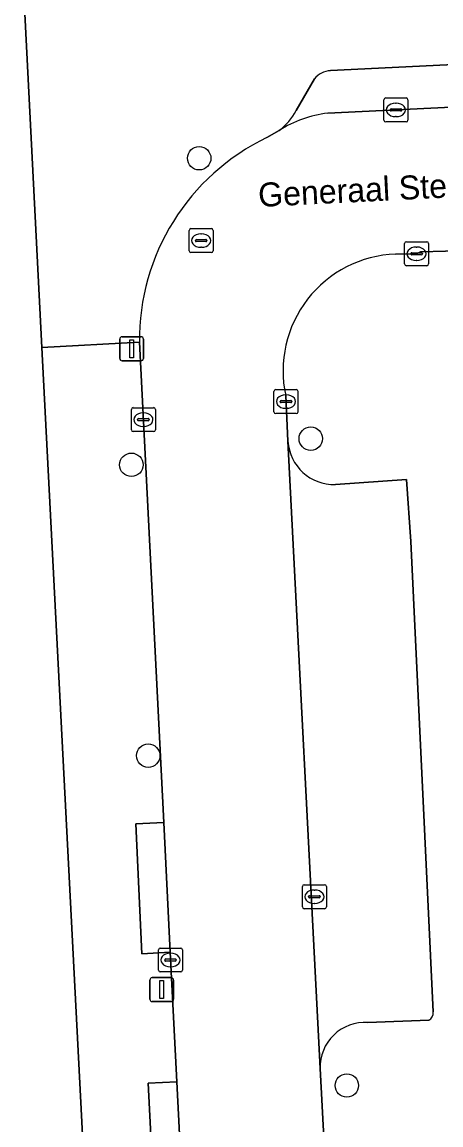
# Model space of a CAD drawing. Extents: x 161084 to 161928, y 385354 to 386522.
# Drawn here: x 161302.33 to 161319.79, y 386264.04 to 386310.08 of the extents above; entities that cross this region are included whole.
import ezdxf

# ---------------------------------------------------------------- set-up
doc = ezdxf.new("R2010")
doc.units = 0
for name, color, linetype in [('IMGEO_Boom', 7, 'Continuous'), ('IMGEO_Erf', 7, 'Continuous'), ('IMGEO_Kolk', 7, 'Continuous'), ('IMGEO_Lichtmast', 7, 'Continuous'), ('IMGEO_Openbare_ruimte_label', 7, 'Continuous'), ('IMGEO_Parkeervlak_open', 7, 'Continuous'), ('IMGEO_Rijbaan_lokaal_open', 7, 'Continuous'), ('IMGEO_Rioolput', 7, 'Continuous'), ('IMGEO_Voetpad_open', 7, 'Continuous')]:
    doc.layers.add(name, color=color, linetype=linetype)

msp = doc.modelspace()

# ---------------------------------------------------------------- linework, layer by layer
at = {"layer": 'IMGEO_Boom'}
for centre in [(161309.715, 386304.394), (161314.368, 386292.688), (161306.888, 386291.597), (161307.592, 386279.455), (161315.872, 386265.686)]:
    msp.add_circle(centre, 0.489, dxfattribs=at)
at = {"layer": 'IMGEO_Erf'}
msp.add_lwpolyline([(161304.747, 386250), (161304.897, 386250.167), (161305.032, 386250.348), (161305.15, 386250.539), (161305.25, 386250.741), (161305.332, 386250.95), (161305.395, 386251.166), (161305.439, 386251.387), (161305.462, 386251.61), (161305.467, 386251.773), (161303.158, 386296.5), (161302.41, 386310.98)], dxfattribs=at)
at = {"layer": 'IMGEO_Kolk'}
for p, q in [((161317.493, 386306.912), (161318.345, 386306.912)), ((161317.418, 386305.986), (161317.418, 386306.838)), ((161317.677, 386306.406), (161317.677, 386306.418)), ((161317.72, 386306.455), (161318.118, 386306.455)), ((161317.906, 386306.692), (161317.931, 386306.692)), ((161318.161, 386306.418), (161318.161, 386306.406)), ((161318.419, 386306.838), (161318.419, 386305.986)), ((161318.115, 386306.369), (161317.717, 386306.369)), ((161317.929, 386306.132), (161317.904, 386306.132)), ((161318.345, 386305.912), (161317.493, 386305.912)), ((161318.355, 386300.906), (161319.207, 386300.906)), ((161318.28, 386299.98), (161318.28, 386300.832)), ((161318.539, 386300.4), (161318.539, 386300.412)), ((161318.582, 386300.449), (161318.98, 386300.449)), ((161318.768, 386300.686), (161318.793, 386300.686)), ((161319.023, 386300.412), (161319.023, 386300.4)), ((161319.281, 386300.832), (161319.281, 386299.98)), ((161318.977, 386300.363), (161318.579, 386300.363)), ((161318.791, 386300.126), (161318.766, 386300.126)), ((161319.207, 386299.906), (161318.355, 386299.906)), ((161312.834, 386293.811), (161312.834, 386294.663)), ((161312.909, 386294.737), (161313.761, 386294.737)), ((161313.322, 386294.517), (161313.347, 386294.517)), ((161313.835, 386294.663), (161313.835, 386293.811)), ((161306.961, 386293.982), (161307.813, 386293.982)), ((161313.093, 386294.231), (161313.093, 386294.243)), ((161313.531, 386294.194), (161313.133, 386294.194)), ((161313.136, 386294.28), (161313.534, 386294.28)), ((161313.345, 386293.957), (161313.32, 386293.957)), ((161313.577, 386294.243), (161313.577, 386294.231)), ((161306.886, 386293.056), (161306.886, 386293.908)), ((161307.188, 386293.525), (161307.586, 386293.525)), ((161307.374, 386293.762), (161307.399, 386293.762)), ((161307.887, 386293.908), (161307.887, 386293.056)), ((161313.761, 386293.737), (161312.909, 386293.737)), ((161307.145, 386293.476), (161307.145, 386293.488)), ((161307.583, 386293.439), (161307.185, 386293.439)), ((161307.397, 386293.202), (161307.372, 386293.202)), ((161307.629, 386293.488), (161307.629, 386293.476)), ((161307.813, 386292.982), (161306.961, 386292.982)), ((161314.018, 386273.139), (161314.018, 386273.991)), ((161314.093, 386274.065), (161314.945, 386274.065)), ((161314.506, 386273.845), (161314.531, 386273.845)), ((161315.019, 386273.991), (161315.019, 386273.139)), ((161314.277, 386273.559), (161314.277, 386273.571)), ((161314.715, 386273.522), (161314.317, 386273.522)), ((161314.32, 386273.608), (161314.718, 386273.608)), ((161314.529, 386273.285), (161314.504, 386273.285)), ((161314.761, 386273.571), (161314.761, 386273.559)), ((161314.945, 386273.065), (161314.093, 386273.065)), ((161308.092, 386271.424), (161308.944, 386271.424)), ((161308.017, 386270.498), (161308.017, 386271.35)), ((161308.319, 386270.967), (161308.717, 386270.967)), ((161308.505, 386271.204), (161308.53, 386271.204)), ((161309.018, 386271.35), (161309.018, 386270.498)), ((161308.276, 386270.918), (161308.276, 386270.93)), ((161308.714, 386270.881), (161308.316, 386270.881)), ((161308.528, 386270.644), (161308.503, 386270.644)), ((161308.76, 386270.93), (161308.76, 386270.918)), ((161308.944, 386270.424), (161308.092, 386270.424))]:
    msp.add_line(p, q, dxfattribs=at)
for points in [[(161317.493, 386306.912), (161318.345, 386306.912)], [(161317.418, 386305.986), (161317.418, 386306.838)], [(161318.419, 386306.838), (161318.419, 386305.986)], [(161318.345, 386305.912), (161317.493, 386305.912)], [(161318.355, 386300.906), (161319.207, 386300.906)], [(161318.28, 386299.98), (161318.28, 386300.832)], [(161319.281, 386300.832), (161319.281, 386299.98)], [(161319.207, 386299.906), (161318.355, 386299.906)], [(161312.834, 386293.811), (161312.834, 386294.663)], [(161312.909, 386294.737), (161313.761, 386294.737)], [(161313.835, 386294.663), (161313.835, 386293.811)], [(161306.961, 386293.982), (161307.813, 386293.982)], [(161306.886, 386293.056), (161306.886, 386293.908)], [(161307.887, 386293.908), (161307.887, 386293.056)], [(161313.761, 386293.737), (161312.909, 386293.737)], [(161307.813, 386292.982), (161306.961, 386292.982)], [(161314.018, 386273.139), (161314.018, 386273.991)], [(161314.093, 386274.065), (161314.945, 386274.065)], [(161315.019, 386273.991), (161315.019, 386273.139)], [(161314.945, 386273.065), (161314.093, 386273.065)], [(161308.092, 386271.424), (161308.944, 386271.424)], [(161308.017, 386270.498), (161308.017, 386271.35)], [(161309.018, 386271.35), (161309.018, 386270.498)], [(161308.944, 386270.424), (161308.092, 386270.424)]]:
    msp.add_lwpolyline(points, dxfattribs=at)
for centre, radius, start, end in [((161317.495, 386306.836), 0.0765, 91.552, 178.448), ((161317.495, 386306.836), 0.0765, 91.552, 178.448), ((161318.343, 386306.836), 0.0765, 1.552, 88.448), ((161318.343, 386306.836), 0.0765, 1.552, 88.448), ((161317.717, 386306.415), 0.0403, 85.8775, 175.7526), ((161317.714, 386306.405), 0.0366, 178.938, 274.7102), ((161318.118, 386306.412), 0.043, 264.8664, 352.4533), ((161318.122, 386306.417), 0.0386, 1.7309, 96.639), ((161317.495, 386305.988), 0.0765, 181.552, 268.448), ((161317.495, 386305.988), 0.0765, 181.552, 268.448), ((161318.343, 386305.988), 0.0765, 271.552, 358.448), ((161318.343, 386305.988), 0.0765, 271.552, 358.448), ((161318.357, 386300.83), 0.0765, 91.552, 178.448), ((161318.357, 386300.83), 0.0765, 91.552, 178.448), ((161319.205, 386300.83), 0.0765, 1.552, 88.448), ((161319.205, 386300.83), 0.0765, 1.552, 88.448), ((161318.579, 386300.409), 0.0403, 85.8775, 175.7526), ((161318.984, 386300.411), 0.0386, 1.7309, 96.639), ((161318.357, 386299.982), 0.0765, 181.552, 268.448), ((161318.357, 386299.982), 0.0765, 181.552, 268.448), ((161318.576, 386300.399), 0.0366, 178.938, 274.7102), ((161318.98, 386300.406), 0.043, 264.8664, 352.4533), ((161319.205, 386299.982), 0.0765, 271.552, 358.448), ((161319.205, 386299.982), 0.0765, 271.552, 358.448), ((161312.911, 386294.661), 0.0765, 91.552, 178.448), ((161312.911, 386294.661), 0.0765, 91.552, 178.448), ((161313.759, 386294.661), 0.0765, 1.552, 88.448), ((161313.759, 386294.661), 0.0765, 1.552, 88.448), ((161306.963, 386293.906), 0.0765, 91.552, 178.448), ((161306.963, 386293.906), 0.0765, 91.552, 178.448), ((161307.811, 386293.906), 0.0765, 1.552, 88.448), ((161307.811, 386293.906), 0.0765, 1.552, 88.448), ((161313.133, 386294.24), 0.0403, 85.8775, 175.7526), ((161313.13, 386294.23), 0.0366, 178.938, 274.7102), ((161313.534, 386294.237), 0.043, 264.8664, 352.4533), ((161313.538, 386294.242), 0.0386, 1.7309, 96.639), ((161307.185, 386293.485), 0.0403, 85.8775, 175.7526), ((161307.59, 386293.487), 0.0386, 1.7309, 96.639), ((161312.911, 386293.813), 0.0765, 181.552, 268.448), ((161312.911, 386293.813), 0.0765, 181.552, 268.448), ((161313.759, 386293.813), 0.0765, 271.552, 358.448), ((161313.759, 386293.813), 0.0765, 271.552, 358.448), ((161306.963, 386293.058), 0.0765, 181.552, 268.448), ((161306.963, 386293.058), 0.0765, 181.552, 268.448), ((161307.182, 386293.475), 0.0366, 178.938, 274.7102), ((161307.586, 386293.482), 0.043, 264.8664, 352.4533), ((161307.811, 386293.058), 0.0765, 271.552, 358.448), ((161307.811, 386293.058), 0.0765, 271.552, 358.448), ((161314.095, 386273.989), 0.0765, 91.552, 178.448), ((161314.095, 386273.989), 0.0765, 91.552, 178.448), ((161314.943, 386273.989), 0.0765, 1.552, 88.448), ((161314.943, 386273.989), 0.0765, 1.552, 88.448), ((161314.317, 386273.568), 0.0403, 85.8775, 175.7526), ((161314.314, 386273.558), 0.0366, 178.938, 274.7102), ((161314.718, 386273.565), 0.043, 264.8664, 352.4533), ((161314.722, 386273.57), 0.0386, 1.7309, 96.639), ((161314.095, 386273.141), 0.0765, 181.552, 268.448), ((161314.095, 386273.141), 0.0765, 181.552, 268.448), ((161314.943, 386273.141), 0.0765, 271.552, 358.448), ((161314.943, 386273.141), 0.0765, 271.552, 358.448), ((161308.094, 386271.348), 0.0765, 91.552, 178.448), ((161308.094, 386271.348), 0.0765, 91.552, 178.448), ((161308.942, 386271.348), 0.0765, 1.552, 88.448), ((161308.942, 386271.348), 0.0765, 1.552, 88.448), ((161308.316, 386270.927), 0.0403, 85.8775, 175.7526), ((161308.721, 386270.929), 0.0386, 1.7309, 96.639), ((161308.094, 386270.5), 0.0765, 181.552, 268.448), ((161308.094, 386270.5), 0.0765, 181.552, 268.448), ((161308.313, 386270.917), 0.0366, 178.938, 274.7102), ((161308.717, 386270.924), 0.043, 264.8664, 352.4533), ((161308.942, 386270.5), 0.0765, 271.552, 358.448), ((161308.942, 386270.5), 0.0765, 271.552, 358.448)]:
    msp.add_arc(centre, radius, start, end, dxfattribs=at)
for centre, major_axis, ratio, start_param, end_param in [((161317.905, 386306.412), (-0.387, 0.002), 0.722429, 4.712389, 7.853982), ((161317.93, 386306.412), (-0.39, 0.002), 0.717154, 1.570796, 4.712389), ((161318.767, 386300.406), (-0.387, 0.002), 0.722429, 4.712389, 7.853982), ((161318.792, 386300.406), (-0.39, 0.002), 0.717154, 1.570796, 4.712389), ((161313.321, 386294.237), (-0.387, 0.002), 0.722429, 4.712389, 7.853982), ((161313.346, 386294.237), (-0.39, 0.002), 0.717154, 1.570796, 4.712389), ((161307.373, 386293.482), (-0.387, 0.002), 0.722429, 4.712389, 7.853982), ((161307.398, 386293.482), (-0.39, 0.002), 0.717154, 1.570796, 4.712389), ((161314.505, 386273.565), (-0.387, 0.002), 0.722429, 4.712389, 7.853982), ((161314.53, 386273.565), (-0.39, 0.002), 0.717154, 1.570796, 4.712389), ((161308.504, 386270.924), (-0.387, 0.002), 0.722429, 4.712389, 7.853982), ((161308.529, 386270.924), (-0.39, 0.002), 0.717154, 1.570796, 4.712389)]:
    msp.add_ellipse(centre, major_axis=major_axis, ratio=ratio, start_param=start_param, end_param=end_param, dxfattribs=at)
at = {"layer": 'IMGEO_Lichtmast'}
for p, q in [((161306.4, 386296.041), (161306.4, 386296.841)), ((161306.4, 386296.841), (161306.4, 386296.041)), ((161306.5, 386296.941), (161307.29, 386296.941)), ((161307.29, 386296.941), (161306.5, 386296.941)), ((161307.39, 386296.841), (161307.39, 386296.041)), ((161307.39, 386296.041), (161307.39, 386296.841)), ((161307.29, 386295.941), (161306.5, 386295.941)), ((161306.5, 386295.941), (161307.29, 386295.941)), ((161307.657, 386269.287), (161307.657, 386270.087)), ((161307.657, 386270.087), (161307.657, 386269.287)), ((161307.757, 386270.187), (161308.547, 386270.187)), ((161308.547, 386270.187), (161307.757, 386270.187)), ((161308.647, 386270.087), (161308.647, 386269.287)), ((161308.647, 386269.287), (161308.647, 386270.087)), ((161308.547, 386269.187), (161307.757, 386269.187)), ((161307.757, 386269.187), (161308.547, 386269.187))]:
    msp.add_line(p, q, dxfattribs=at)
for points in [[(161306.82, 386296.816), (161306.97, 386296.816), (161306.97, 386296.066), (161306.82, 386296.066), (161306.82, 386296.816)], [(161308.077, 386270.062), (161308.227, 386270.062), (161308.227, 386269.312), (161308.077, 386269.312), (161308.077, 386270.062)]]:
    msp.add_lwpolyline(points, dxfattribs=at)
for centre, start, end in [((161306.5, 386296.841), 90, 180), ((161306.5, 386296.841), 90, 180), ((161307.29, 386296.841), 0, 90), ((161307.29, 386296.841), 360, 90), ((161306.5, 386296.041), 180, 270), ((161306.5, 386296.041), 180, 270), ((161307.29, 386296.041), 270, 0), ((161307.29, 386296.041), 270, 0), ((161307.757, 386270.087), 90, 180), ((161307.757, 386270.087), 90, 180), ((161308.547, 386270.087), 0, 90), ((161308.547, 386270.087), 360, 90), ((161307.757, 386269.287), 180, 270), ((161307.757, 386269.287), 180, 270), ((161308.547, 386269.287), 270, 0), ((161308.547, 386269.287), 270, 0)]:
    msp.add_arc(centre, 0.1, start, end, dxfattribs=at)
at = {"layer": 'IMGEO_Parkeervlak_open'}
for points in [[(161346.288, 386309.572), (161315.185, 386308.051)], [(161315.077, 386306.274), (161349.142, 386307.927)], [(161314.518, 386307.71), (161313.754, 386306.385)], [(161313.417, 386292.587), (161314.755, 386266.39)], [(161319.474, 386268.757), (161318.544, 386288.398), (161318.362, 386290.983), (161315.398, 386290.775)], [(161316.745, 386268.312), (161319.288, 386268.413)]]:
    msp.add_lwpolyline(points, dxfattribs=at)
for centre, radius, start, end in [((161315.269, 386307.064), 0.99, 94.8532, 139.3031), ((161311.615, 386307.483), 2.405, 306.5936, 332.8413), ((161315.607, 386301.572), 4.732, 96.4348, 122.7404), ((161315.337, 386292.697), 1.923, 183.2777, 271.8246), ((161319.144, 386268.713), 0.333, 295.6017, 7.5983), ((161316.624, 386266.446), 1.87, 86.2914, 181.7169)]:
    msp.add_arc(centre, radius, start, end, dxfattribs=at)
at = {"layer": 'IMGEO_Rijbaan_lokaal_open'}
for points in [[(161317.906, 386300.392), (161318.781, 386300.406), (161318.943, 386300.488), (161321.034, 386300.537), (161325.724, 386300.778), (161331.171, 386301.021), (161335.51, 386301.26), (161339.893, 386301.457), (161346.632, 386301.797), (161350.559, 386301.992), (161350.231, 386307.996), (161349.142, 386307.927), (161315.077, 386306.274)], [(161313.048, 386305.552), (161312.542, 386305.254)], [(161307.225, 386296.71), (161308.234, 386276.664), (161308.502, 386271.247), (161308.776, 386265.834), (161309.001, 386261.47), (161309.239, 386256.72), (161309.43, 386252.905), (161309.477, 386252.302)], [(161315.608, 386250.403), (161314.755, 386266.39), (161313.417, 386292.587), (161313.323, 386294.484)]]:
    msp.add_lwpolyline(points, dxfattribs=at)
for centre, radius, start, end in [((161315.607, 386301.572), 4.732, 96.4348, 122.7404), ((161316.587, 386296.81), 9.363, 115.5986, 180.6128), ((161318.083, 386295.523), 4.872, 92.0803, 192.3162)]:
    msp.add_arc(centre, radius, start, end, dxfattribs=at)
at = {"layer": 'IMGEO_Rioolput'}
for p, q in [((161309.296, 386300.531), (161309.296, 386301.383)), ((161309.371, 386301.457), (161310.223, 386301.457)), ((161310.297, 386301.383), (161310.297, 386300.531)), ((161309.555, 386300.951), (161309.555, 386300.963)), ((161309.993, 386300.914), (161309.595, 386300.914)), ((161309.598, 386301), (161309.996, 386301)), ((161309.784, 386301.237), (161309.809, 386301.237)), ((161310.039, 386300.963), (161310.039, 386300.951)), ((161310.223, 386300.457), (161309.371, 386300.457)), ((161309.807, 386300.677), (161309.782, 386300.677))]:
    msp.add_line(p, q, dxfattribs=at)
for points in [[(161309.296, 386300.531), (161309.296, 386301.383)], [(161309.371, 386301.457), (161310.223, 386301.457)], [(161310.297, 386301.383), (161310.297, 386300.531)], [(161310.223, 386300.457), (161309.371, 386300.457)]]:
    msp.add_lwpolyline(points, dxfattribs=at)
for centre, radius, start, end in [((161309.373, 386301.381), 0.0765, 91.552, 178.448), ((161309.373, 386301.381), 0.0765, 91.552, 178.448), ((161310.221, 386301.381), 0.0765, 1.552, 88.448), ((161310.221, 386301.381), 0.0765, 1.552, 88.448), ((161309.595, 386300.96), 0.0403, 85.8775, 175.7526), ((161309.592, 386300.95), 0.0366, 178.938, 274.7102), ((161309.996, 386300.957), 0.043, 264.8664, 352.4533), ((161310, 386300.962), 0.0386, 1.7309, 96.639), ((161309.373, 386300.533), 0.0765, 181.552, 268.448), ((161309.373, 386300.533), 0.0765, 181.552, 268.448), ((161310.221, 386300.533), 0.0765, 271.552, 358.448), ((161310.221, 386300.533), 0.0765, 271.552, 358.448)]:
    msp.add_arc(centre, radius, start, end, dxfattribs=at)
for centre, major_axis, ratio, start_param, end_param in [((161309.783, 386300.957), (-0.387, 0.002), 0.722429, 4.712389, 7.853982), ((161309.808, 386300.957), (-0.39, 0.002), 0.717154, 1.570796, 4.712389)]:
    msp.add_ellipse(centre, major_axis=major_axis, ratio=ratio, start_param=start_param, end_param=end_param, dxfattribs=at)
at = {"layer": 'IMGEO_Voetpad_open'}
for points in [[(161353.03, 386310.057), (161352.968, 386314.058), (161352.936, 386314.758), (161351.169, 386314.803), (161349.273, 386314.728), (161339.795, 386314.245), (161334.114, 386313.955), (161329.592, 386313.714), (161325.287, 386313.505), (161323.331, 386313.403), (161313.851, 386312.911), (161311.63, 386312.796), (161308.169, 386312.616), (161303.658, 386312.389), (161302.33, 386312.321), (161302.41, 386310.98), (161303.158, 386296.5), (161307.225, 386296.71)], [(161315.185, 386308.051), (161346.288, 386309.572)], [(161313.754, 386306.385), (161314.518, 386307.71)], [(161312.542, 386305.254), (161313.048, 386305.552)], [(161399.46, 386304.436), (161394.358, 386304.18), (161371.543, 386303.037), (161350.559, 386301.992), (161346.632, 386301.797), (161346.682, 386300.6), (161339.977, 386300.273), (161339.893, 386301.457), (161335.51, 386301.26), (161335.591, 386300.07), (161331.231, 386299.878), (161331.171, 386301.021), (161325.724, 386300.778), (161325.805, 386299.587), (161321.142, 386299.359), (161321.034, 386300.537), (161318.943, 386300.488), (161318.781, 386300.406), (161317.906, 386300.392)], [(161307.225, 386296.71), (161303.158, 386296.5), (161305.467, 386251.773), (161305.462, 386251.61), (161305.439, 386251.387), (161305.395, 386251.166), (161305.332, 386250.95), (161305.25, 386250.741), (161305.15, 386250.539), (161305.032, 386250.348), (161304.897, 386250.167), (161304.747, 386250)], [(161309.477, 386252.302), (161309.43, 386252.905), (161308.243, 386252.831), (161308.066, 386256.622), (161309.239, 386256.72), (161309.001, 386261.47), (161307.812, 386261.426), (161307.591, 386265.778), (161308.776, 386265.834), (161308.502, 386271.247), (161307.326, 386271.181), (161307.069, 386276.605), (161308.234, 386276.664), (161307.225, 386296.71)], [(161313.323, 386294.484), (161313.417, 386292.587)], [(161315.398, 386290.775), (161318.362, 386290.983), (161318.544, 386288.398), (161319.474, 386268.757)], [(161319.288, 386268.413), (161316.745, 386268.312)], [(161314.755, 386266.39), (161315.608, 386250.403)]]:
    msp.add_lwpolyline(points, dxfattribs=at)
for points in [[(161308.234, 386276.664), (161307.069, 386276.605), (161307.326, 386271.181), (161308.502, 386271.247)], [(161309.001, 386261.47), (161308.776, 386265.834), (161307.591, 386265.778), (161307.812, 386261.426)]]:
    msp.add_lwpolyline(points, close=True, dxfattribs=at)
for centre, radius, start, end in [((161315.269, 386307.064), 0.99, 94.8532, 139.3031), ((161311.615, 386307.483), 2.405, 306.5936, 332.8413), ((161316.587, 386296.81), 9.363, 115.5986, 180.6128), ((161318.083, 386295.523), 4.872, 92.0803, 192.3162), ((161315.337, 386292.697), 1.923, 183.2777, 271.8246), ((161319.144, 386268.713), 0.333, 295.6017, 7.5983), ((161316.624, 386266.446), 1.87, 86.2914, 181.7169)]:
    msp.add_arc(centre, radius, start, end, dxfattribs=at)

# ---------------------------------------------------------------- texts
at = {"layer": 'IMGEO_Openbare_ruimte_label'}
msp.add_text('Generaal Stedmanstraat', height=1, rotation=2.8653, dxfattribs=at).set_placement((161312.199, 386302.36))

doc.saveas('drawing.dxf')
